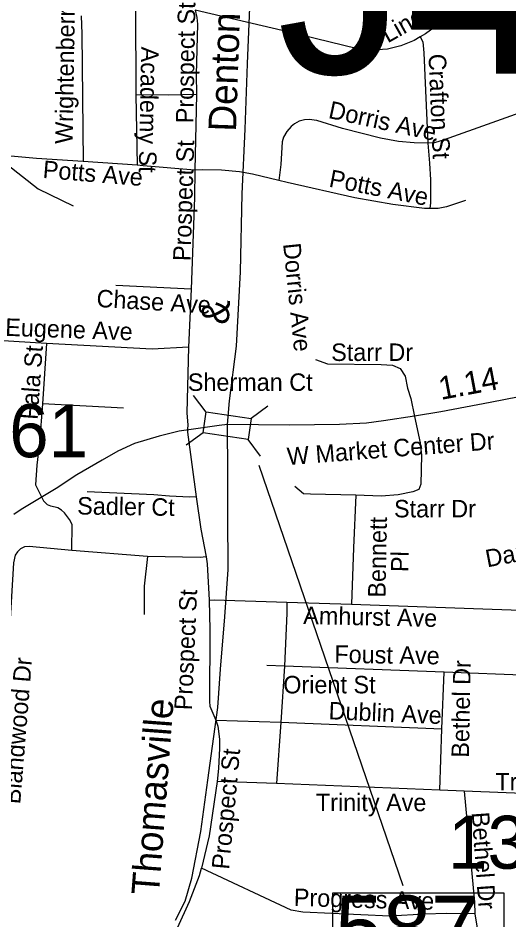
# Model space of a CAD drawing. Extents: x 1662474 to 1856135, y 779280 to 917889.
# Drawn here: x 1696159 to 1698825, y 792573 to 797474 of the extents above; entities that cross this region are included whole.
import ezdxf

# ---------------------------------------------------------------- set-up
doc = ezdxf.new("R2010")
doc.units = 0
for name, color, linetype in [('Cogo Default Point CELL', 7, 'Continuous'), ('Exist Hydrographic Misc Water Feature', 7, 'Continuous'), ('Exist Railroad Mainline', 7, 'Continuous'), ('Exist Railroad Mainline Label', 7, 'Continuous'), ('Exist Road Non-System Structure Non-Sys Other Number Label', 7, 'Continuous'), ('Exist Road Non-System Type 51', 7, 'Continuous'), ('Exist Road Non-System Type 51 Label', 7, 'Continuous'), ('Exist Road Secondary Structure Standard Bridge CELL', 7, 'Continuous'), ('Exist Road Secondary Structure Standard Bridge Number Label', 7, 'Continuous'), ('Exist Road Secondary Type 51 Label', 7, 'Continuous'), ('Exist Road Secondary Type 51 Undivided 4 Lane Attributed', 7, 'Continuous'), ('Prop DGN Element Guardrail', 7, 'Continuous')]:
    doc.layers.add(name, color=color, linetype=linetype)

msp = doc.modelspace()

# ---------------------------------------------------------------- linework, layer by layer
at = {"layer": 'Exist Hydrographic Misc Water Feature'}
msp.add_lwpolyline([(1693205.8, 796243.2), (1693466.8, 796457.9), (1694059.8, 796619.8), (1694559.8, 796580.1), (1694742.9, 796596), (1694969.9, 796742.4), (1695169.9, 796781), (1695237.9, 796848.6), (1695480.8, 796955.2), (1695762.9, 796874), (1696011.8, 796747.6), (1696267.8, 796545.3), (1696458.8, 796452.8)], dxfattribs=at)
at = {"layer": 'Exist Railroad Mainline'}
msp.add_lwpolyline([(1697014, 792571.6), (1697066.7, 792675.2), (1697103.3, 792799.2), (1697150.8, 793053), (1697190.3, 793332.8), (1697215.4, 793516.8), (1697244.6, 793726.6), (1697257.7, 793936.4), (1697281.6, 794220.5), (1697300.9, 794476.5), (1697298.5, 794772.4), (1697297.5, 794998.7), (1697295.6, 795266), (1697307.9, 795394.4), (1697345.6, 795690.4), (1697367.9, 796094.3), (1697376.2, 796518.6), (1697392.2, 796870.5), (1697404.3, 797224.4), (1697418.1, 797530.7)], dxfattribs=at)
at = {"layer": 'Exist Road Non-System Type 51'}
for p, q in [((1696796.6, 797537), (1696799.2, 797055.7)), ((1696799.2, 797055.7), (1696805.5, 796674.9)), ((1697128.1, 797057.8), (1697119.6, 796648.1)), ((1696805.5, 796674.9), (1696513.4, 796694.8)), ((1697098.4, 796001.4), (1696689.5, 796020.5)), ((1697098.4, 796001.4), (1697084.5, 795685.6)), ((1696313.4, 795704.8), (1695972.8, 795726)), ((1696313.4, 795704.8), (1696292.6, 795376.7)), ((1696731, 795354.7), (1696292.6, 795376.7)), ((1697079.2, 795223.2), (1697126.2, 794872.5)), ((1696862.8, 794547.6), (1696451.5, 794580.9)), ((1697618.9, 794300.4), (1697969.9, 794288.8)), ((1697969.9, 794288.8), (1699269, 794241.8)), ((1697606.4, 793951.2), (1697510.8, 793955.2)), ((1697606.4, 793951.2), (1697585.6, 793647.4)), ((1698473.2, 793919.2), (1697606.4, 793951.2)), ((1698460.9, 793612.2), (1698473.2, 793919.2)), ((1699255.9, 793887.8), (1698473.2, 793919.2)), ((1697233.4, 793657.9), (1697585.6, 793647.4)), ((1697585.6, 793647.4), (1697562.5, 793314.2)), ((1697585.6, 793647.4), (1698460.9, 793612.2)), ((1698448.6, 793278.9), (1698460.9, 793612.2)), ((1697562.5, 793314.2), (1697240.4, 793325.9)), ((1698448.6, 793278.9), (1697562.5, 793314.2)), ((1698582.4, 793273.1), (1698448.6, 793278.9))]:
    msp.add_line(p, q, dxfattribs=at)
for points in [[(1698802.4, 798257.2), (1698810, 797982.9), (1698803.1, 797941.2), (1698787.1, 797898.7), (1698732.2, 797797.4), (1698655.4, 797669.9), (1698595, 797580.9), (1698537, 797513.7), (1698479.5, 797468), (1698371.4, 797387.9), (1698343.4, 797371.4)], [(1696501.1, 797485), (1696505.6, 797387.9), (1696513.4, 796694.8)], [(1697120.8, 797517.1), (1697130.5, 797476.1), (1697133.6, 797439.9), (1697127.1, 797167.8), (1697128.1, 797057.8)], [(1698343.4, 797371.4), (1698311, 797351.7), (1698237.9, 797323.1), (1698165.1, 797305), (1698084, 797299.2), (1698042.8, 797299.2), (1698001.6, 797306.4), (1697623.6, 797399.8), (1697120.8, 797517.1)], [(1698343.4, 797371.4), (1698356.9, 797344.4), (1698362.5, 797284), (1698383.5, 796794.8)], [(1699559.4, 797199.5), (1698472.6, 796811.9), (1698421, 796795.2), (1698383.5, 796794.8)], [(1697128.1, 797057.8), (1696973.8, 797055.1), (1696799.2, 797055.7)], [(1698383.5, 796794.8), (1698310.2, 796795.2), (1698224.9, 796802.4), (1698127.4, 796820.5), (1697920.8, 796873.8), (1697782.1, 796917.6), (1697739.4, 796922.6), (1697714.1, 796921.5), (1697685.6, 796913.2), (1697660.6, 796898.9), (1697642.2, 796884.8), (1697618.4, 796857.8), (1697600.5, 796826.2), (1697592.6, 796801.1), (1697585.9, 796677.7), (1697575.4, 796591.6)], [(1698383.5, 796794.8), (1698394.2, 796685.9), (1698399.2, 796593.8), (1698398.6, 796469.9), (1698394.5, 796438.1)], [(1696513.4, 796694.8), (1696258.9, 796710.8), (1696058.9, 796727.9)], [(1697119.6, 796648.1), (1696839.1, 796669.9), (1696805.5, 796674.9)], [(1697119.6, 796648.1), (1697117.4, 796499.5), (1697098.4, 796001.4)], [(1697575.4, 796591.6), (1697432.6, 796625.2), (1697360.9, 796638.9), (1697263.5, 796648.1), (1697161.6, 796649.9), (1697119.6, 796648.1)], [(1698394.5, 796438.1), (1698365.9, 796439.4), (1698194.8, 796461.4), (1697987.1, 796497.4), (1697620, 796579.5), (1697575.4, 796591.6)], [(1698589, 796482.4), (1698485.9, 796448.1), (1698440.6, 796438.6), (1698394.5, 796438.1)], [(1697084.5, 795685.6), (1696887.9, 795673.8), (1696313.4, 795704.8)], [(1697084.5, 795685.6), (1697075.4, 795328.9), (1697080.9, 795261.2), (1697079, 795242.4), (1697079.2, 795223.2)], [(1697775.1, 795618.9), (1697838.6, 795594.2), (1698130.4, 795591.1), (1698192.9, 795587.7), (1698233.6, 795569.4), (1698261.6, 795526.9), (1698273.8, 795462.5), (1698291.9, 795406.9), (1698311.6, 795308.4)], [(1696292.6, 795376.7), (1696275.1, 795166.7), (1696261.4, 795043.4), (1696254.4, 794936.8), (1696296.9, 794851.2)], [(1698311.6, 795308.4), (1698343.1, 795166.2), (1698349.1, 795098.5), (1698346.1, 794940.5), (1698335.6, 794911.9), (1698302.4, 794899.8), (1698224.1, 794883), (1698130.8, 794875.7), (1697993.6, 794881.4)], [(1697993.6, 794881.4), (1697747.2, 794886.7), (1697709.5, 794889), (1697661.4, 794928.7)], [(1697126.2, 794872.5), (1697090.1, 794870.4), (1696980.9, 794875.4), (1696897.1, 794883.8), (1696534.9, 794899.5)], [(1697993.6, 794881.4), (1697980.4, 794594.2), (1697969.9, 794288.8)], [(1696451.5, 794580.9), (1696452.2, 794722.6), (1696438.6, 794748.9), (1696412.1, 794784.6), (1696395.4, 794799.2), (1696374.4, 794811.6), (1696337.9, 794820.5), (1696319.5, 794829.4), (1696296.9, 794851.2)], [(1697126.2, 794872.5), (1697152, 794696.9), (1697181.4, 794545.2)], [(1696451.5, 794580.9), (1696220, 794601.4), (1696193.8, 794599.8), (1696172.8, 794589.2), (1696156.5, 794573), (1696143.4, 794555.4), (1696133.9, 794513.7), (1696103.1, 793995.6), (1696038.4, 793170.2), (1696034.9, 793152.6), (1696025.5, 793133.9), (1696010.6, 793119.5), (1695998.8, 793112.9), (1695978.8, 793107.4), (1695964.9, 793107.9), (1695491.9, 793171.2), (1695468, 793185.4), (1695450.1, 793206.7), (1695442.1, 793227.1), (1695439.9, 793243.9), (1695420, 794000.6), (1695415.5, 794088), (1695411.6, 794103.5)], [(1696862.8, 794547.6), (1696844.6, 794386.2), (1696843.1, 794232.9)], [(1697181.4, 794545.2), (1697148.1, 794542.6), (1696862.8, 794547.6)], [(1697181.4, 794545.2), (1697186.6, 794507.9), (1697197.4, 794310)], [(1697197.4, 794310), (1697224.6, 794311.6), (1697618.9, 794300.4)], [(1697197.4, 794310), (1697200.6, 794148.4), (1697198.4, 793760.7), (1697200.6, 793735.2), (1697233.4, 793657.9)], [(1697618.9, 794300.4), (1697618.9, 794239.4), (1697606.4, 793951.2)], [(1697233.4, 793657.9), (1697243.4, 793625.2), (1697252.5, 793554.7), (1697253, 793505.4), (1697247.8, 793395.9), (1697240.4, 793325.9)], [(1697240.4, 793325.9), (1697196.9, 793030.2), (1697155.9, 792854.7)], [(1698582.4, 793273.1), (1698637.2, 792669.7), (1698640.4, 792606.2)], [(1699219.6, 793254.2), (1699037.8, 793254.9), (1698582.4, 793273.1)], [(1695958.9, 790839.2), (1695889.6, 790774.7), (1695920.8, 790884.4), (1695962.5, 790997), (1696034.6, 791162.1), (1696069.9, 791225.1), (1696274.6, 791548.7), (1696349.1, 791662.6), (1696400.6, 791735.9), (1696626.9, 791967.6), (1696674.9, 792022.9), (1696794.2, 792171.2), (1696936, 792370.7), (1696975.1, 792432.9), (1697025.2, 792530.2), (1697089.8, 792672.2), (1697144.9, 792814), (1697155.9, 792854.7)], [(1698640.4, 792606.2), (1698485, 792606.9), (1698368.2, 792603.8), (1698177.4, 792593.5), (1697706.4, 792614.8), (1697641.5, 792625.9), (1697155.9, 792854.7)], [(1698640.4, 792606.2), (1698649.9, 792539.5), (1698699.5, 791968.9)]]:
    msp.add_lwpolyline(points, dxfattribs=at)
at = {"layer": 'Exist Road Secondary Structure Standard Bridge CELL'}
for p, q in [((1697179.9, 795331.9), (1697112.3, 795422.7)), ((1697516.2, 795365.5), (1697425.4, 795298)), ((1697163.4, 795219.9), (1697072.6, 795152.4)), ((1697476.2, 795092.6), (1697408.6, 795183.4))]:
    msp.add_line(p, q, dxfattribs=at)
msp.add_lwpolyline([(1697408.6, 795183.4), (1697163.4, 795219.4), (1697180.2, 795334), (1697425.4, 795298)], close=True, dxfattribs=at)
at = {"layer": 'Exist Road Secondary Structure Standard Bridge Number Label'}
msp.add_line((1697465.9, 795043.8), (1698248.3, 792760.1), dxfattribs=at)
msp.add_lwpolyline([(1697868.4, 792719.6), (1698797.4, 792719.6), (1698797.4, 792335.5), (1697868.4, 792335.5)], close=True, dxfattribs=at)
at = {"layer": 'Exist Road Secondary Type 51 Undivided 4 Lane Attributed'}
msp.add_lwpolyline([(1699038.5, 795447), (1698723.2, 795384.8), (1698454.4, 795334.5), (1698312.5, 795309.8), (1698143.4, 795284.2), (1698050.5, 795272.3), (1697905.2, 795265.5), (1697633.4, 795262.1), (1697295.6, 795266), (1697250.3, 795259.4), (1697098.6, 795237.2), (1697033.2, 795228.4), (1696925.3, 795201.8), (1696791.6, 795161.2), (1696701.4, 795120.5), (1696616.5, 795071), (1696478.6, 794991.5), (1696365.4, 794917.3), (1696176.3, 794804.1), (1696135.9, 794776.3)], dxfattribs=at)

# ---------------------------------------------------------------- texts
at = {"layer": 'Cogo Default Point CELL'}
for s, p in [('1961', (1695682.7, 795087.3)), ('1300', (1698494, 792851))]:
    msp.add_text(s, height=288, dxfattribs=at).set_placement(p)
at = {"layer": 'Exist Railroad Mainline Label'}
for s, rotation, p in [('Denton', 88.0418, (1697342.4, 796855.1)), ('&', 86.8398, (1697302.7, 795806.1)), ('Thomasville', 85.6883, (1696923.9, 792704))]:
    msp.add_text(s, height=150, rotation=rotation, dxfattribs=at).set_placement(p)
at = {"layer": 'Exist Road Non-System Structure Non-Sys Other Number Label'}
msp.add_text('J477', height=1049.86, dxfattribs=at).set_placement((1697564.8, 797172.3))
at = {"layer": 'Exist Road Non-System Type 51 Label'}
for s, rotation, p in [('Wrightenberry St', 89.0384, (1696455.4, 796789.3)), ('Lincoln Dr', 29.4315, (1698166.4, 797335.6)), ('Prospect St', 89.0384, (1697111.1, 796901.5)), ('Academy St', 268.8875, (1696828, 797319.1)), ('Crafton St', 272.392, (1698387.7, 797277.8)), ('Dorris Ave', 347.79, (1697839.7, 796931.5)), ('Prospect St', 88.2107, (1697095.7, 796152)), ('Potts Ave', 355.2894, (1696290.8, 796605.3)), ('Potts Ave', 348.8304, (1697843.1, 796558.4)), ('Dorris Ave', 275.886, (1697598.3, 796246.8)), ('Chase Ave', 356.543, (1696583.1, 795904.2)), ('Eugene Ave', 357.9828, (1696088.2, 795747.1)), ('Fala St', 85.8741, (1696265.1, 795289)), ('Sadler Ct', 359.0759, (1696479.6, 794776.4)), ('Bennett', 88.8699, (1698154.1, 794323.7)), ('Danmar', 10.9059, (1698707.2, 794488.4)), ('    Pl', 88.8699, (1698276.1, 794321.3)), ('Prospect St', 87.3941, (1697102.2, 793711.2)), ('Amhurst Ave', 358.7177, (1697707.1, 794181.2)), ('Foust Ave', 359.0833, (1697876.2, 793970.4)), ('Blandwood Dr', 85.3263, (1696170.7, 793199.9)), ('Bethel Dr', 88.912, (1698607.4, 793453.9)), ('Dublin Ave', 357.5649, (1697844, 793663.6)), ('Prospect St', 84.7071, (1697304.8, 792844.6)), ('Trinity Ave', 359.9919, (1698751, 793276.5)), ('Bethel Dr', 274.1017, (1698622.3, 793156.2)), ('Progress Ave', 358.4164, (1697655.6, 792648.8))]:
    msp.add_text(s, height=95, rotation=rotation, dxfattribs=at).set_placement(p)
for s, p in [('Starr Dr', (1697859.6, 795610.4)), ('Sherman Ct', (1697080.9, 795447.8)), ('Starr Dr', (1698200.7, 794760.3)), ('Orient St', (1697599.2, 793803.9)), ('Trinity Ave', (1697776.4, 793164))]:
    msp.add_text(s, height=95, dxfattribs=at).set_placement(p)
at = {"layer": 'Exist Road Secondary Structure Standard Bridge Number Label'}
msp.add_text('587', height=350, dxfattribs=at).set_placement((1697881, 792355.3))
at = {"layer": 'Exist Road Secondary Type 51 Label'}
msp.add_text('W Market Center Dr', height=95, rotation=4.3944, dxfattribs=at).set_placement((1697623.2, 795044.3))
at = {"layer": 'Prop DGN Element Guardrail'}
msp.add_text('1.14', height=125, rotation=10.5922, dxfattribs=at).set_placement((1698455.4, 795398.3))

doc.saveas('drawing.dxf')
